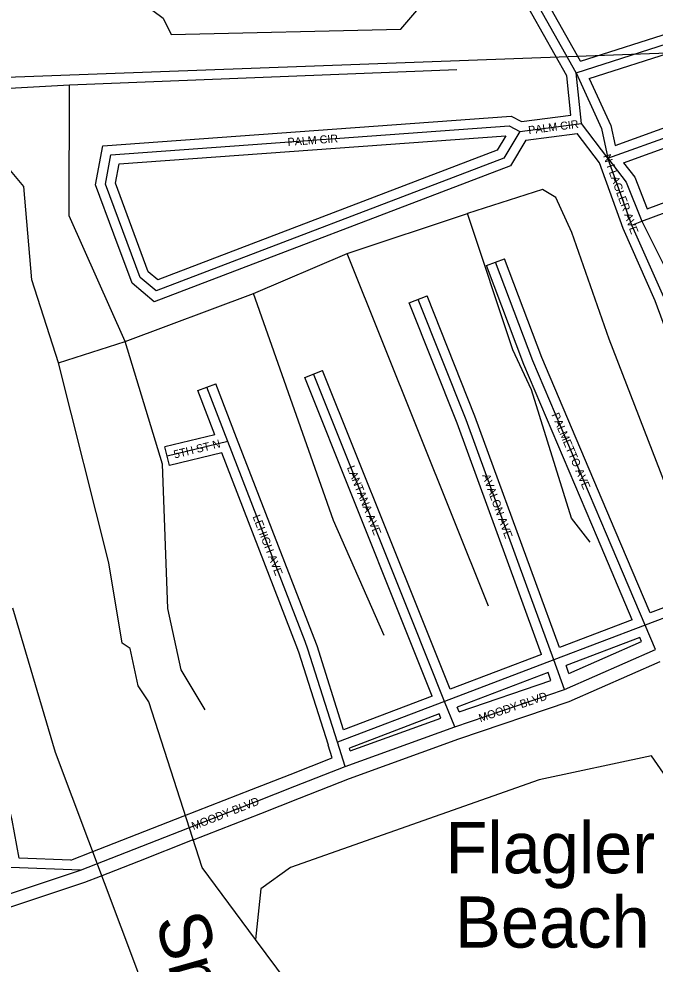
# Model space of a CAD drawing. Extents: x 457167 to 656239, y 1787309 to 1969297.
# Drawn here: x 612242 to 614226, y 1869724 to 1872675 of the extents above; entities that cross this region are included whole.
import ezdxf

# ---------------------------------------------------------------- set-up
doc = ezdxf.new("R2010")
doc.units = 0
for name, color, linetype in [('Level 1', 7, 'Continuous'), ('Level 22', 7, 'Continuous'), ('Level 23', 7, 'Continuous'), ('Level 31', 7, 'Continuous'), ('Level 32', 7, 'Continuous'), ('Level 34', 7, 'Continuous'), ('Level 41', 7, 'Continuous'), ('Level 44', 7, 'Continuous'), ('Level 5', 7, 'Continuous'), ('Level 7', 7, 'Continuous')]:
    doc.layers.add(name, color=color, linetype=linetype)

msp = doc.modelspace()

# ---------------------------------------------------------------- linework, layer by layer
at = {"layer": 'Level 1'}
msp.add_line((615156.706, 1872600.383), (611305.7, 1872459.876), dxfattribs=at)
at = {"layer": 'Level 22'}
for p, q in [((613943.273, 1870581.678), (614226.92, 1870706.082)), ((613601.086, 1870465.342), (613943.273, 1870581.678)), ((613259.207, 1870341.011), (613601.086, 1870465.342)), ((613102.586, 1870279.375), (613259.207, 1870341.011)), ((612981.618, 1870231.879), (613102.586, 1870279.375)), ((612768.969, 1870148.855), (612981.618, 1870231.879)), ((612600.886, 1870082.871), (612768.969, 1870148.855)), ((612481.509, 1870036.102), (612600.886, 1870082.871)), ((612433.44, 1870017.251), (612481.509, 1870036.102))]:
    msp.add_line(p, q, dxfattribs=at)
msp.add_lwpolyline([(611941.275, 1869817.836), (612058.14, 1869892.605), (612433.44, 1870017.251)], dxfattribs=at)
at = {"layer": 'Level 23'}
for p, q in [((613957.165, 1870631.45), (614183.836, 1870730.865)), ((613957.77, 1870544.356), (614242.275, 1870669.137)), ((613614.66, 1870512.206), (613901.249, 1870609.64)), ((613614.36, 1870427.606), (613957.77, 1870544.356)), ((613275.425, 1870389.471), (613558.024, 1870492.244)), ((613273.369, 1870303.596), (613614.36, 1870427.606)), ((613087.937, 1870316.596), (613219.199, 1870368.251)), ((612966.999, 1870269.112), (613087.966, 1870316.607)), ((613117.234, 1870242.152), (613273.369, 1870303.596)), ((612754.421, 1870186.116), (612967.07, 1870269.141)), ((612996.237, 1870194.646), (613117.205, 1870242.141)), ((612586.27, 1870120.105), (612754.352, 1870186.089)), ((612783.516, 1870111.593), (612996.165, 1870194.616)), ((612466.918, 1870073.346), (612586.295, 1870120.115)), ((612615.503, 1870045.636), (612783.585, 1870111.621)), ((612403.475, 1870048.466), (612466.904, 1870073.341)), ((612496.1, 1869998.858), (612615.477, 1870045.626)), ((612447.055, 1869979.622), (612496.114, 1869998.863))]:
    msp.add_line(p, q, dxfattribs=at)
msp.add_lwpolyline([(611985.119, 1869798.399), (612075.49, 1869856.218), (612447.055, 1869979.622)], dxfattribs=at)
at = {"layer": 'Level 31'}
for p, q in [((613979.505, 1872507.067), (614471.575, 1872664.691)), ((613996.188, 1872348.868), (613979.505, 1872507.067)), ((614079.109, 1872240.412), (614538.101, 1872406.074)), ((613804.3, 1872323.996), (613996.188, 1872348.868)), ((614079.109, 1872240.412), (613996.188, 1872348.868)), ((614153.961, 1872031.602), (614079.109, 1872240.412)), ((614184.52, 1872043.203), (614612.649, 1872205.993)), ((614153.961, 1872031.602), (614184.52, 1872043.203)), ((614253.615, 1871806.401), (614153.961, 1872031.602)), ((614184.52, 1872043.203), (614295.63, 1871820.536)), ((613467.195, 1870800.401), (613161.031, 1871566.562)), ((612892.879, 1871355.968), (612827.531, 1871525.496)), ((612892.879, 1871355.968), (612704.46, 1871309.643)), ((613134.291, 1870730.967), (612892.879, 1871355.968)), ((614194.55, 1870782.481), (614074.279, 1871066.25)), ((614561.577, 1870922.794), (614194.55, 1870782.481)), ((613909.968, 1870673.715), (613825.91, 1870903.989)), ((613569.676, 1870543.923), (613467.195, 1870800.401)), ((614194.55, 1870782.481), (613909.968, 1870673.715)), ((614226.92, 1870706.082), (614194.55, 1870782.481)), ((613909.968, 1870673.715), (613569.676, 1870543.923)), ((613943.273, 1870581.678), (613909.968, 1870673.715)), ((613569.676, 1870543.923), (613235.43, 1870416.673)), ((613601.086, 1870465.342), (613569.676, 1870543.923)), ((613259.207, 1870341.011), (613235.43, 1870416.673)), ((612433.44, 1870017.251), (612216.76, 1870025.87))]:
    msp.add_line(p, q, dxfattribs=at)
for points in [[(613979.505, 1872507.067), (613796.609, 1872832.726), (613672.325, 1873216.136)], [(613979.505, 1872507.067), (614059.169, 1872333.161), (614079.109, 1872240.412)], [(612565.923, 1872013.432), (612512.004, 1872159.313), (612528.655, 1872250.928), (613770.912, 1872340.761), (613804.3, 1872323.996)], [(613804.3, 1872323.996), (613754.253, 1872240.781), (612669.746, 1871825.676), (612619.841, 1871867.553), (612565.923, 1872013.432)], [(614079.109, 1872240.412), (614136.295, 1872165.803), (614184.52, 1872043.203)], [(614074.279, 1871066.25), (613844.847, 1871607.231), (613728.745, 1871915.723)], [(613825.91, 1870903.989), (613636.23, 1871423.836), (613486.797, 1871799.275)], [(613235.43, 1870416.673), (613143.174, 1870707.685), (613134.291, 1870730.967)]]:
    msp.add_lwpolyline(points, dxfattribs=at)
at = {"layer": 'Level 32'}
for p, q in [((613993.671, 1872543.107), (614429.456, 1872682.701)), ((614020.864, 1872488.813), (614450.442, 1872626.419)), ((613963.28, 1872374.853), (613950.318, 1872497.769)), ((614101.22, 1872280.287), (614502.247, 1872425.029)), ((613809.553, 1872354.927), (613963.28, 1872374.853)), ((614127.865, 1872226.114), (614520.355, 1872367.774)), ((613822.536, 1872296.107), (613982.871, 1872316.89)), ((614052.44, 1872225.896), (613982.871, 1872316.89)), ((614126.086, 1872020.456), (614052.441, 1872225.896)), ((614201.58, 1872081.786), (614574.131, 1872223.442)), ((614225.797, 1871795.126), (614126.087, 1872020.456)), ((613700.668, 1871905.156), (613756.823, 1871926.291)), ((613458.923, 1871788.18), (613514.67, 1871810.369)), ((614308.4, 1871571.315), (614225.797, 1871795.126)), ((613133.172, 1871555.43), (613188.889, 1871577.695)), ((613495.054, 1870811.533), (613188.889, 1871577.695)), ((612799.538, 1871514.705), (612855.523, 1871536.286)), ((612920.87, 1871366.758), (612855.523, 1871536.286)), ((613439.337, 1870789.268), (613133.172, 1871555.43)), ((612852.631, 1871376.966), (612799.538, 1871514.705)), ((612852.631, 1871376.966), (612697.298, 1871338.775)), ((613162.276, 1870741.777), (612920.863, 1871366.777)), ((612711.622, 1871280.51), (612697.298, 1871338.775)), ((612874.405, 1871320.531), (612711.622, 1871280.51)), ((613106.261, 1870720.275), (612874.405, 1871320.531)), ((614210.875, 1870820.841), (614101.9, 1871077.957)), ((614154.794, 1870799.402), (614046.656, 1871054.542)), ((614524.307, 1870940.663), (614210.875, 1870820.84)), ((613927.705, 1870712.611), (613854.091, 1870914.276)), ((613871.645, 1870691.206), (613797.728, 1870893.701)), ((613586.577, 1870582.476), (613495.055, 1870811.532)), ((614154.793, 1870799.403), (613927.705, 1870712.611)), ((613530.501, 1870561.109), (613439.336, 1870789.269)), ((614178.22, 1870744.122), (613948.205, 1870656.211)), ((614183.836, 1870730.865), (614178.22, 1870744.122)), ((613871.645, 1870691.206), (613586.576, 1870582.476)), ((613957.165, 1870631.45), (613948.204, 1870656.211)), ((613892.142, 1870634.806), (613608.846, 1870526.753)), ((613901.25, 1870609.64), (613892.142, 1870634.806)), ((613530.501, 1870561.11), (613254.431, 1870456.007)), ((613614.661, 1870512.206), (613608.846, 1870526.753)), ((613552.771, 1870505.386), (613272.526, 1870398.694)), ((613558.023, 1870492.246), (613552.771, 1870505.386)), ((613219.199, 1870368.251), (613206.81, 1870407.679)), ((613275.425, 1870389.471), (613272.526, 1870398.694)), ((612403.476, 1870048.466), (612242.102, 1870054.885))]:
    msp.add_line(p, q, dxfattribs=at)
for points in [[(613993.67, 1872543.107), (613824.227, 1872844.815), (613708.76, 1873201.021)], [(613950.318, 1872497.769), (613768.99, 1872820.636), (613653.802, 1873175.983)], [(614020.864, 1872488.813), (614087.81, 1872342.673), (614101.22, 1872280.286)], [(612537.783, 1872003.031), (612481.02, 1872156.606), (612503.298, 1872279.174), (613776.99, 1872371.279), (613809.553, 1872354.928)], [(612594.062, 1872023.833), (612542.987, 1872162.019), (612554.014, 1872222.683), (613760.848, 1872309.955)], [(613760.848, 1872309.955), (613733.873, 1872265.103), (612675.508, 1871860.005), (612645.222, 1871885.418), (612594.062, 1872023.833)], [(613822.536, 1872296.107), (613774.634, 1872216.459), (612663.985, 1871791.348), (612594.46, 1871849.687), (612537.783, 1872003.031)], [(614127.865, 1872226.115), (614162.67, 1872180.707), (614201.58, 1872081.786)], [(614101.898, 1871077.964), (613872.707, 1871618.377), (613756.823, 1871926.291)], [(614046.659, 1871054.536), (613816.987, 1871596.086), (613700.668, 1871905.156)], [(613854.093, 1870914.272), (613664.264, 1871434.526), (613514.67, 1871810.369)], [(613797.727, 1870893.706), (613608.195, 1871413.144), (613458.923, 1871788.18)], [(613254.431, 1870456.008), (613171.51, 1870717.572), (613162.322, 1870741.661)], [(613206.833, 1870407.607), (613114.836, 1870697.797), (613106.261, 1870720.275)], [(612242.102, 1870054.885), (612221.108, 1870173.846), (612182.44, 1870318.42)]]:
    msp.add_lwpolyline(points, dxfattribs=at)
at = {"layer": 'Level 5'}
for p, q in [((612399.251, 1872468.776), (613608.048, 1872517.523)), ((612099.107, 1872452.434), (612399.251, 1872468.776)), ((613265.666, 1871942.682), (613640.93, 1872067.336)), ((612973.763, 1871817.929), (613265.666, 1871942.682)), ((613706.319, 1870841.837), (613265.666, 1871942.682)), ((612573.458, 1871668.305), (612973.763, 1871817.929)), ((612364.995, 1871601.842), (612573.458, 1871668.305)), ((613079.857, 1869667.066), (612979.945, 1869800.547))]:
    msp.add_line(p, q, dxfattribs=at)
for points in [[(612364.995, 1871601.842), (612281.893, 1871860.366), (612257.171, 1872152.161), (612215.56, 1872202.211), (612198.98, 1872285.612), (612099.107, 1872452.434)], [(612573.458, 1871668.305), (612398.794, 1872060.3), (612399.251, 1872468.776)], [(614273.545, 1871182.996), (614082.329, 1871675.032), (613965.975, 1872008.616), (613916.065, 1872117.058), (613874.414, 1872142.098), (613640.93, 1872067.336)], [(614023.322, 1871041.542), (613965.03, 1871116.633), (613840.417, 1871516.908), (613782.195, 1871642.021), (613640.93, 1872067.336)], [(613381.105, 1870750.464), (613223.1, 1871109.079), (612973.763, 1871817.929)], [(612822.309, 1870517.628), (612747.417, 1870642.769), (612705.965, 1870834.542), (612689.742, 1871284.729), (612573.458, 1871668.305)], [(612979.945, 1869800.547), (612813.451, 1870025.82), (612647.286, 1870542.837), (612614.005, 1870592.888), (612589.124, 1870709.63), (612564.114, 1870726.33), (612522.691, 1870976.453), (612364.995, 1871601.842)], [(614531.914, 1863263.232), (614498.762, 1863446.655), (614423.97, 1863680.178), (614340.897, 1863938.662), (614249.395, 1864122.164), (614199.603, 1864347.307), (614141.381, 1864472.419), (613975.276, 1865047.777), (613767.748, 1865898.31), (613593.213, 1866390.346), (613585.002, 1866507.059), (613551.721, 1866557.109), (613435.577, 1867090.767), (613410.596, 1867107.467), (613294.342, 1867541.083), (613086.327, 1867908.078), (613086.397, 1867966.429), (612850.502, 1868572.011), (612770.726, 1869025.504), (612679.294, 1869275.687), (612612.732, 1869400.799), (612613.06, 1869700.904), (612355.353, 1870384.743), (612222.458, 1870835.06)]]:
    msp.add_lwpolyline(points, dxfattribs=at)
at = {"layer": 'Level 7'}
for points in [[(612374.927, 1873119.046), (612491.31, 1872827.142), (612691.244, 1872676.891), (612716.195, 1872626.841), (613433.115, 1872642.764), (613483.195, 1872701.056), (613483.295, 1872767.746), (613441.614, 1872792.786), (613441.713, 1872876.148), (613391.752, 1872942.909), (613208.459, 1873043.139), (613116.917, 1873176.611)], [(614280.274, 1869682.472), (614288.972, 1869999.247), (614314.051, 1870065.908), (614289.23, 1870266.011), (614214.339, 1870374.442), (613864.114, 1870299.78), (613088.545, 1870025.531), (612996.784, 1869958.94), (612979.945, 1869800.547)]]:
    msp.add_lwpolyline(points, dxfattribs=at)

# ---------------------------------------------------------------- texts
at = {"layer": 'Level 34'}
for s, rotation, p in [('PALM CIR', 7.38515, (613832.041, 1872314.986)), ('PALM CIR', 4.135803, (613080.475, 1872278.301)), ('N FLAGLER AVE', 289.721236, (614063.319, 1872247.419)), ('PALMETTO AVE', 292.981636, (613902.494, 1871439.291)), ('5TH ST N', 13.812578, (612727.79, 1871302.507)), ('LANTANA AVE', 291.781722, (613264.288, 1871274.482)), ('AVALON AVE', 290.045603, (613686.454, 1871249.723)), ('LEHIGH AVE', 291.119306, (612970.092, 1871121.376)), ('MOODY BLVD', 18.7765, (613680.929, 1870479.285)), ('MOODY BLVD', 21.326658, (612786.1, 1870142.126))]:
    msp.add_text(s, height=25, rotation=rotation, dxfattribs=at).set_placement(p)
at = {"layer": 'Level 41'}
msp.add_text('Smith Creek', height=160, rotation=285.743817, dxfattribs=at).set_placement((612666.08, 1869861.553))
at = {"layer": 'Level 44'}
for s, p in [('Flagler', (613572.094, 1870007.702)), ('Beach', (613602.33, 1869775.491))]:
    msp.add_text(s, height=160, dxfattribs=at).set_placement(p)

doc.saveas('drawing.dxf')
